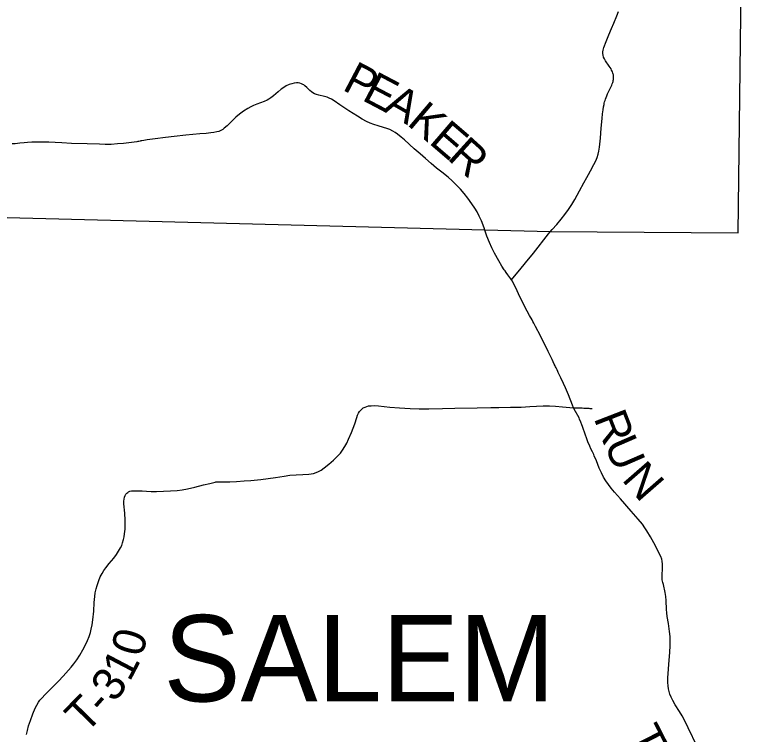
# Model space of a CAD drawing. Extents: x -10 to 158, y 8 to 33.
# Drawn here: x 127.131 to 128.404, y 26.114 to 27.363 of the extents above; entities that cross this region are included whole.
import ezdxf

# ---------------------------------------------------------------- set-up
doc = ezdxf.new("R2010")
doc.units = 0
for name, color, linetype in [('GM_X_Township_Road', 7, 'Continuous'), ('GM_X_Township_Road_Text', 7, 'Continuous'), ('GM_X_Township_Text', 7, 'Continuous')]:
    doc.layers.add(name, color=color, linetype=linetype)

msp = doc.modelspace()

# ---------------------------------------------------------------- linework, layer by layer
at = {"layer": 'GM_X_Township_Road'}
for points in [[(128.0606, 26.9865), (128.0637, 26.9902), (128.0718, 26.9994), (128.0795, 27.0082), (128.086, 27.0164), (128.0921, 27.025), (128.0979, 27.0338), (128.103, 27.0423), (128.1112, 27.0577), (128.1185, 27.0713), (128.124, 27.081), (128.1267, 27.0858), (128.1303, 27.0923), (128.1361, 27.1032), (128.1394, 27.1099), (128.1417, 27.1157), (128.1434, 27.121), (128.1447, 27.1264), (128.1458, 27.1332), (128.1476, 27.1492), (128.149, 27.1663), (128.1506, 27.1832), (128.1514, 27.191), (128.1524, 27.1983), (128.1531, 27.2033), (128.1538, 27.2072), (128.1543, 27.2096), (128.1548, 27.2121), (128.1555, 27.2145), (128.1562, 27.2168), (128.1573, 27.2196), (128.1584, 27.2226), (128.1598, 27.226), (128.1615, 27.2294), (128.1671, 27.2409), (128.1682, 27.2435), (128.169, 27.2455), (128.1695, 27.2473), (128.1699, 27.2491), (128.1702, 27.251), (128.1704, 27.2527), (128.1704, 27.2543), (128.1703, 27.2558), (128.1702, 27.2574), (128.17, 27.2589), (128.1697, 27.2604), (128.1692, 27.2619), (128.1685, 27.2639), (128.1679, 27.2653), (128.167, 27.2671), (128.1659, 27.2691), (128.1626, 27.2742), (128.1562, 27.2833), (128.1544, 27.2865), (128.153, 27.2899), (128.1522, 27.2929), (128.1518, 27.2959), (128.1518, 27.299), (128.1523, 27.302), (128.1536, 27.3062), (128.1574, 27.3167), (128.1623, 27.3285), (128.1668, 27.3396), (128.1706, 27.3488), (128.1761, 27.3614), (128.1789, 27.3689)], [(127.9469, 26.9893), (127.9455, 26.9931), (127.9409, 27.0053), (127.9371, 27.0138), (127.9335, 27.021), (127.9297, 27.0274), (127.9245, 27.0352), (127.9177, 27.0448), (127.9111, 27.053), (127.9047, 27.0605), (127.8974, 27.0682), (127.8903, 27.0751), (127.8833, 27.0813), (127.8721, 27.0901), (127.8633, 27.097), (127.8538, 27.105), (127.8442, 27.1137), (127.8348, 27.1218), (127.8245, 27.1307), (127.8075, 27.1461), (127.8019, 27.151), (127.7956, 27.1561), (127.7916, 27.1589), (127.7873, 27.1614), (127.7822, 27.1638), (127.777, 27.1659), (127.7711, 27.1677), (127.7617, 27.1704), (127.7545, 27.1725), (127.7481, 27.1749), (127.7414, 27.178), (127.7342, 27.1818), (127.7257, 27.187), (127.7111, 27.1964), (127.6951, 27.207), (127.6854, 27.2137), (127.6807, 27.2167), (127.6768, 27.2186), (127.6733, 27.22), (127.6686, 27.2214), (127.6589, 27.2236), (127.6547, 27.2247), (127.6512, 27.226), (127.6485, 27.2275), (127.6459, 27.2292), (127.6431, 27.2316), (127.6379, 27.237), (127.6348, 27.2401), (127.6329, 27.2416), (127.6313, 27.2424), (127.6285, 27.2435), (127.6261, 27.2443), (127.6231, 27.2448), (127.62, 27.2449), (127.6162, 27.2445), (127.612, 27.2436), (127.6073, 27.242), (127.6022, 27.2397), (127.5979, 27.2372), (127.5933, 27.2339), (127.5882, 27.2295), (127.5803, 27.2225), (127.5758, 27.2191), (127.5722, 27.2167), (127.5689, 27.2149), (127.5639, 27.2126), (127.5575, 27.2102), (127.5511, 27.2079), (127.5453, 27.2057), (127.5408, 27.2036), (127.5354, 27.2005), (127.5282, 27.1957), (127.5212, 27.1905), (127.5151, 27.1852), (127.508, 27.1783), (127.4999, 27.1705), (127.4948, 27.1661), (127.492, 27.164), (127.4888, 27.1622), (127.4853, 27.1608), (127.4817, 27.1598), (127.4769, 27.159), (127.4713, 27.1582), (127.4633, 27.1574), (127.4522, 27.1565), (127.4281, 27.1541), (127.4077, 27.152), (127.3929, 27.1501), (127.375, 27.1478), (127.3609, 27.1459), (127.3554, 27.145), (127.3517, 27.1445), (127.35, 27.1441), (127.3487, 27.1439), (127.3464, 27.1433), (127.3447, 27.143), (127.3431, 27.1427), (127.3335, 27.1413), (127.3199, 27.1398), (127.3093, 27.1389), (127.2982, 27.1383), (127.2883, 27.1381), (127.2784, 27.1384), (127.2567, 27.1393), (127.2294, 27.14), (127.2127, 27.1409), (127.2015, 27.1415), (127.1903, 27.1421), (127.1817, 27.1423), (127.1686, 27.1423), (127.1637, 27.1423), (127.1606, 27.1421), (127.1531, 27.1416), (127.1474, 27.141), (127.1398, 27.1401), (127.1316, 27.1393), (127.1269, 27.139)], [(127.9932, 26.9032), (127.9923, 26.9046), (127.9871, 26.9116), (127.9842, 26.9156), (127.982, 26.9186), (127.9806, 26.9207), (127.9766, 26.927), (127.9712, 26.936), (127.964, 26.9491), (127.9593, 26.9585), (127.9552, 26.9676), (127.9506, 26.9791), (127.9469, 26.9893)], [(127.9932, 26.9032), (127.9986, 26.9097), (128.0079, 26.9207), (128.0178, 26.9324), (128.0315, 26.9493), (128.0577, 26.9831), (128.0606, 26.9865)], [(128.1011, 26.681), (128.099, 26.6854), (128.0921, 26.7033), (128.0869, 26.7153), (128.0833, 26.7232), (128.0788, 26.7327), (128.0777, 26.735), (128.0743, 26.7422), (128.0734, 26.7439), (128.0722, 26.7467), (128.0706, 26.7501), (128.0698, 26.7518), (128.0688, 26.754), (128.0675, 26.7567), (128.0637, 26.7645), (128.0607, 26.7706), (128.057, 26.7784), (128.0435, 26.8056), (128.0349, 26.8221), (128.032, 26.8276), (128.0302, 26.8308), (128.0288, 26.8336), (128.0246, 26.8412), (128.0204, 26.8488), (128.0134, 26.8619), (128.0054, 26.8787), (128.0005, 26.8894), (127.9981, 26.8944), (127.995, 26.9005), (127.9932, 26.9032)], [(127.1516, 26.1135), (127.1531, 26.1207), (127.1552, 26.1285), (127.1582, 26.138), (127.1625, 26.1496), (127.1665, 26.1593), (127.1692, 26.1649), (127.1721, 26.1697), (127.1746, 26.1732), (127.1779, 26.1769), (127.1841, 26.1832), (127.1918, 26.191), (127.1994, 26.1987), (127.2071, 26.2065), (127.215, 26.2153), (127.2242, 26.2252), (127.2292, 26.2307), (127.2339, 26.2365), (127.239, 26.2435), (127.244, 26.2514), (127.2493, 26.2605), (127.254, 26.2693), (127.2576, 26.2772), (127.2604, 26.2841), (127.2625, 26.2906), (127.2639, 26.2966), (127.2655, 26.3044), (127.2667, 26.313), (127.2681, 26.3278), (127.2691, 26.3427), (127.27, 26.3531), (127.2709, 26.3598), (127.2723, 26.3664), (127.2739, 26.3724), (127.277, 26.381), (127.2795, 26.3873), (127.2826, 26.3932), (127.2857, 26.3985), (127.289, 26.403), (127.2952, 26.4106), (127.3032, 26.4201), (127.3076, 26.4261), (127.3113, 26.4318), (127.3146, 26.4377), (127.3167, 26.4421), (127.3184, 26.4467), (127.3199, 26.452), (127.3208, 26.4568), (127.3218, 26.4623), (127.3226, 26.4703), (127.323, 26.4796), (127.3229, 26.4858), (127.3221, 26.4982), (127.3207, 26.5143), (127.3205, 26.5163), (127.3206, 26.5186), (127.321, 26.5224), (127.3218, 26.526), (127.3229, 26.5289), (127.3242, 26.5311), (127.3258, 26.5329), (127.3272, 26.5341), (127.3288, 26.5351), (127.331, 26.536), (127.3336, 26.5367), (127.3359, 26.5369), (127.3384, 26.5369), (127.352, 26.5367), (127.36, 26.5363), (127.3681, 26.5358), (127.3774, 26.5356), (127.3892, 26.5359), (127.4016, 26.5365), (127.4128, 26.5375), (127.4214, 26.5386), (127.4311, 26.5404), (127.4439, 26.5433), (127.4589, 26.5471), (127.4698, 26.5497), (127.4746, 26.5508), (127.4787, 26.5518), (127.4801, 26.5521), (127.4818, 26.5524), (127.4832, 26.5525), (127.4846, 26.5526), (127.486, 26.5526), (127.4945, 26.5526), (127.5044, 26.5526), (127.5161, 26.553), (127.5291, 26.5539), (127.5409, 26.5549), (127.5582, 26.5565), (127.5712, 26.558), (127.5834, 26.56), (127.5988, 26.5624), (127.6086, 26.5637), (127.6198, 26.5647), (127.6309, 26.5654), (127.6415, 26.5657), (127.6458, 26.5661), (127.6495, 26.5669), (127.6542, 26.5684), (127.6582, 26.5702), (127.663, 26.5729), (127.6681, 26.5765), (127.6763, 26.583), (127.6843, 26.5899), (127.6909, 26.5964), (127.6935, 26.5991), (127.6963, 26.6024), (127.7002, 26.6073), (127.7042, 26.6135), (127.7075, 26.6195), (127.7106, 26.6262), (127.7156, 26.6382), (127.7184, 26.6457), (127.7211, 26.6533), (127.7247, 26.6639), (127.7262, 26.668), (127.7277, 26.6714), (127.7296, 26.6746), (127.7316, 26.677), (127.7334, 26.6787), (127.7359, 26.6806), (127.7391, 26.6823), (127.7421, 26.6834), (127.7451, 26.6841), (127.7494, 26.6846), (127.755, 26.6847), (127.7624, 26.6842), (127.7822, 26.6822), (127.7989, 26.6809), (127.8175, 26.6799), (127.8331, 26.6794), (127.8498, 26.6793), (127.8734, 26.6799), (127.8951, 26.6804), (127.9336, 26.6811), (127.9572, 26.6815), (127.9715, 26.6816), (127.9914, 26.6818), (128.0025, 26.6821), (128.01, 26.6823), (128.0248, 26.683), (128.0483, 26.6841), (128.0594, 26.6842), (128.0695, 26.6838), (128.0815, 26.6828), (128.0878, 26.6823), (128.0947, 26.6816), (128.1011, 26.681)], [(128.1011, 26.681), (128.1048, 26.6809), (128.1085, 26.6808), (128.1125, 26.6807), (128.1161, 26.6806), (128.119, 26.6805), (128.1215, 26.6803), (128.1236, 26.6802), (128.1251, 26.6801), (128.1274, 26.68), (128.1294, 26.6798), (128.1313, 26.6797), (128.1331, 26.6797)], [(128.3152, 26.0927), (128.3, 26.1253), (128.2946, 26.1365), (128.2893, 26.1463), (128.2848, 26.1538), (128.2775, 26.1653), (128.273, 26.1728), (128.2702, 26.1783), (128.2681, 26.1835), (128.2667, 26.1882), (128.2656, 26.1931), (128.265, 26.198), (128.2647, 26.2042), (128.2648, 26.2123), (128.2667, 26.2426), (128.2679, 26.2562), (128.2687, 26.268), (128.2688, 26.2754), (128.2684, 26.2841), (128.2676, 26.2928), (128.2654, 26.3063), (128.2635, 26.3185), (128.2628, 26.3247), (128.2623, 26.3309), (128.2615, 26.3464), (128.261, 26.3532), (128.2598, 26.3605), (128.2568, 26.3744), (128.2559, 26.3777), (128.2549, 26.382), (128.2547, 26.385), (128.2545, 26.3887), (128.2547, 26.3939), (128.2552, 26.3984), (128.2554, 26.4047), (128.2554, 26.4096), (128.2548, 26.4145), (128.2539, 26.4181), (128.2521, 26.4227), (128.2484, 26.4305), (128.243, 26.441), (128.2345, 26.4569), (128.2282, 26.4676), (128.2248, 26.4728), (128.2203, 26.4787), (128.2132, 26.4874), (128.2009, 26.5013), (128.1822, 26.5229), (128.1719, 26.5345), (128.1659, 26.5416), (128.1614, 26.5476), (128.1569, 26.5543), (128.1531, 26.5607), (128.1494, 26.5678), (128.1455, 26.5763), (128.1405, 26.589), (128.1369, 26.5976), (128.1359, 26.5998), (128.1348, 26.602), (128.1339, 26.6043), (128.1311, 26.6098), (128.1291, 26.6143), (128.1256, 26.6221), (128.1238, 26.6268), (128.1212, 26.635), (128.1173, 26.6468), (128.1149, 26.6532), (128.1143, 26.6543), (128.1136, 26.656), (128.1113, 26.6611), (128.1104, 26.6634), (128.1021, 26.6787), (128.1011, 26.681)]]:
    msp.add_lwpolyline(points, dxfattribs=at)
at = {"layer": 'GM_X_Township_Text'}
msp.add_lwpolyline([(126.1038, 30.3865), (126.1038, 27.0364), (126.3333, 27.0308), (126.5452, 27.0287), (127.0949, 27.0121), (127.9467, 26.9899), (128.0604, 26.987), (128.3868, 26.9847), (128.4032, 28.3535), (128.4042, 28.3758)], dxfattribs=at)

# ---------------------------------------------------------------- texts
at = {"layer": 'GM_X_Township_Road_Text'}
for s, rotation, p in [('P', 332.2959, (127.6978, 27.2338)), ('E', 332.2943, (127.7318, 27.216)), ('A', 330.2777, (127.7689, 27.1965)), ('K', 319.7579, (127.8101, 27.1733)), ('E', 319.3132, (127.8482, 27.1411)), ('R', 317.7775, (127.8801, 27.1136)), ('R', 291.2267, (128.1354, 26.6633)), ('U', 293.5152, (128.1532, 26.6175)), ('N', 311.0863, (128.1832, 26.5559)), ('0', 73.9283, (127.3515, 26.2466)), ('1', 62.2811, (127.3305, 26.2039)), ('3', 53.3153, (127.3045, 26.1677)), ('T', 45.7152, (127.254, 26.1136)), ('-', 48.3401, (127.2856, 26.1461)), ('T', 297.0845, (128.1938, 26.1124))]:
    msp.add_text(s, height=0.0568, rotation=rotation, dxfattribs=at).set_placement(p)
at = {"layer": 'GM_X_Township_Text'}
msp.add_text('SALEM', height=0.15, rotation=0, dxfattribs=at).set_placement((127.3892, 26.1711))

doc.saveas('drawing.dxf')
